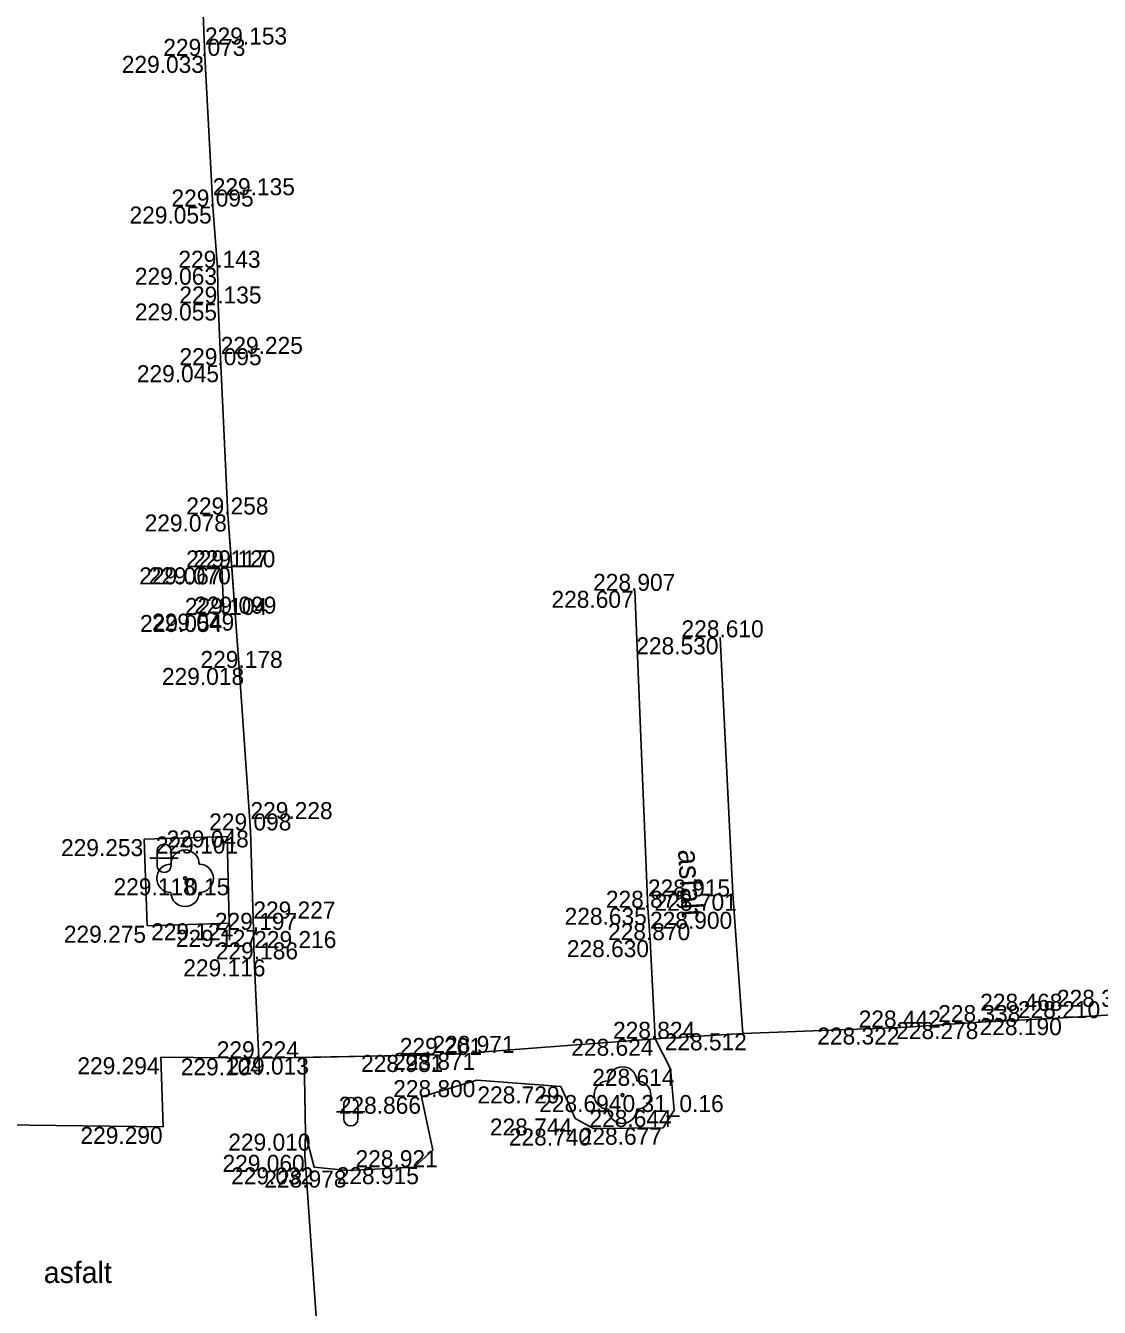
# Model space of a CAD drawing. Extents: x -599516 to -599132, y -1163668 to -1163119.
# Drawn here: x -599422.8 to -599403.85, y -1163439.51 to -1163416.89 of the extents above; entities that cross this region are included whole.
import ezdxf

# ---------------------------------------------------------------- set-up
doc = ezdxf.new("R2010")
doc.units = 0
for name, color, linetype in [('Bod-oznac1', 7, 'Continuous'), ('Bod-oznac2', 7, 'Continuous'), ('Bod-oznac3', 7, 'Continuous'), ('Bod-vyska1', 7, 'Continuous'), ('Bod-vyska2', 7, 'Continuous'), ('Bod-vyska3', 7, 'Continuous'), ('Z_cela-hrobu-dolni-linie', 7, 'Continuous'), ('Z_cela-hrobu-horni-linie', 7, 'Continuous'), ('Z_chodnik', 7, 'Continuous'), ('Z_komunikace', 7, 'Continuous'), ('Z_kultury-znacky', 7, 'Continuous'), ('Z_nove-stromy-prumer-kmene', 7, 'Continuous'), ('Z_obvod-kmene-spodek-ve-vysce1_2m', 7, 'Continuous'), ('Z_popis-budov-povrchu', 7, 'Continuous'), ('Z_povrchy-rozhrani-typu', 7, 'Continuous'), ('Z_stromy-kere', 7, 'Continuous'), ('Z_stromy-nove-vysazene', 7, 'Continuous'), ('Z_zpevnene-plochy', 7, 'Continuous')]:
    doc.layers.add(name, color=color, linetype=linetype)

msp = doc.modelspace()

# ---------------------------------------------------------------- linework, layer by layer
at = {"layer": 'Bod-oznac1'}
for p, q in [((-599419.637, -1163417.42), (-599419.637, -1163417.42)), ((-599419.5, -1163420.08), (-599419.5, -1163420.08)), ((-599419.417, -1163421.16), (-599419.417, -1163421.16)), ((-599419.406, -1163421.791), (-599419.406, -1163421.791)), ((-599419.359, -1163422.88), (-599419.359, -1163422.88)), ((-599419.231, -1163425.515), (-599419.231, -1163425.515)), ((-599419.337, -1163426.449), (-599419.337, -1163426.449)), ((-599419.163, -1163426.448), (-599419.163, -1163426.448)), ((-599412.052, -1163426.863), (-599412.052, -1163426.863)), ((-599419.302, -1163427.289), (-599419.302, -1163427.289)), ((-599419.103, -1163427.266), (-599419.103, -1163427.266)), ((-599410.545, -1163427.684), (-599410.545, -1163427.684)), ((-599419.032, -1163428.224), (-599419.032, -1163428.224)), ((-599419.243, -1163431.2), (-599419.243, -1163431.2)), ((-599418.834, -1163431.092), (-599418.834, -1163431.092)), ((-599420.707, -1163431.246), (-599420.707, -1163431.246)), ((-599419.988, -1163431.937), (-599419.988, -1163431.937)), ((-599410.324, -1163432.209), (-599410.324, -1163432.209)), ((-599411.82, -1163432.458), (-599411.82, -1163432.458)), ((-599420.655, -1163432.774), (-599420.655, -1163432.774)), ((-599419.209, -1163432.732), (-599419.209, -1163432.732)), ((-599418.783, -1163432.847), (-599418.783, -1163432.847)), ((-599411.783, -1163433.029), (-599411.783, -1163433.029)), ((-599418.768, -1163433.368), (-599418.768, -1163433.368)), ((-599407.349, -1163434.571), (-599407.349, -1163434.571)), ((-599405.956, -1163434.475), (-599405.956, -1163434.475)), ((-599404.602, -1163434.406), (-599404.602, -1163434.406)), ((-599411.69, -1163434.77), (-599411.69, -1163434.77)), ((-599410.146, -1163434.674), (-599410.146, -1163434.674)), ((-599414.939, -1163435.019), (-599414.939, -1163435.019)), ((-599420.418, -1163435.097), (-599420.418, -1163435.097)), ((-599418.688, -1163435.115), (-599418.688, -1163435.115)), ((-599417.889, -1163435.101), (-599417.889, -1163435.101)), ((-599415.516, -1163435.056), (-599415.516, -1163435.056)), ((-599414.837, -1163435.5), (-599414.837, -1163435.5)), ((-599411.424, -1163435.301), (-599411.424, -1163435.301)), ((-599413.357, -1163435.61), (-599413.357, -1163435.61)), ((-599415.816, -1163435.793), (-599415.816, -1163435.793)), ((-599412.268, -1163435.763), (-599412.268, -1163435.763)), ((-599413.103, -1163436.177), (-599413.103, -1163436.177)), ((-599411.359, -1163436.028), (-599411.359, -1163436.028)), ((-599420.377, -1163436.325), (-599420.377, -1163436.325)), ((-599412.781, -1163436.354), (-599412.781, -1163436.354)), ((-599411.549, -1163436.341), (-599411.549, -1163436.341)), ((-599417.863, -1163436.445), (-599417.863, -1163436.445)), ((-599417.872, -1163436.819), (-599417.872, -1163436.819)), ((-599415.613, -1163436.737), (-599415.613, -1163436.737)), ((-599417.707, -1163437.039), (-599417.707, -1163437.039)), ((-599415.946, -1163437.036), (-599415.946, -1163437.036)), ((-599417.117, -1163437.096), (-599417.117, -1163437.096))]:
    msp.add_line(p, q, dxfattribs=at)
at = {"layer": 'Bod-oznac2'}
for p, q in [((-599419.637, -1163417.42), (-599419.637, -1163417.42)), ((-599419.5, -1163420.08), (-599419.5, -1163420.08)), ((-599419.417, -1163421.16), (-599419.417, -1163421.16)), ((-599419.406, -1163421.791), (-599419.406, -1163421.791)), ((-599419.359, -1163422.88), (-599419.359, -1163422.88)), ((-599419.231, -1163425.515), (-599419.231, -1163425.515)), ((-599419.337, -1163426.449), (-599419.337, -1163426.449)), ((-599419.163, -1163426.448), (-599419.163, -1163426.448)), ((-599412.052, -1163426.863), (-599412.052, -1163426.863)), ((-599419.302, -1163427.289), (-599419.302, -1163427.289)), ((-599419.103, -1163427.266), (-599419.103, -1163427.266)), ((-599410.545, -1163427.684), (-599410.545, -1163427.684)), ((-599419.032, -1163428.224), (-599419.032, -1163428.224)), ((-599418.834, -1163431.092), (-599418.834, -1163431.092)), ((-599411.82, -1163432.458), (-599411.82, -1163432.458)), ((-599418.783, -1163432.847), (-599418.783, -1163432.847)), ((-599411.783, -1163433.029), (-599411.783, -1163433.029)), ((-599418.768, -1163433.368), (-599418.768, -1163433.368)), ((-599407.349, -1163434.571), (-599407.349, -1163434.571)), ((-599405.956, -1163434.475), (-599405.956, -1163434.475)), ((-599404.602, -1163434.406), (-599404.602, -1163434.406)), ((-599411.69, -1163434.77), (-599411.69, -1163434.77)), ((-599414.939, -1163435.019), (-599414.939, -1163435.019)), ((-599418.688, -1163435.115), (-599418.688, -1163435.115)), ((-599415.516, -1163435.056), (-599415.516, -1163435.056))]:
    msp.add_line(p, q, dxfattribs=at)
at = {"layer": 'Bod-oznac3'}
for p, q in [((-599419.637, -1163417.42), (-599419.637, -1163417.42)), ((-599419.5, -1163420.08), (-599419.5, -1163420.08)), ((-599419.359, -1163422.88), (-599419.359, -1163422.88)), ((-599418.834, -1163431.092), (-599418.834, -1163431.092)), ((-599411.82, -1163432.458), (-599411.82, -1163432.458)), ((-599418.783, -1163432.847), (-599418.783, -1163432.847)), ((-599411.783, -1163433.029), (-599411.783, -1163433.029)), ((-599418.768, -1163433.368), (-599418.768, -1163433.368)), ((-599405.956, -1163434.475), (-599405.956, -1163434.475)), ((-599404.602, -1163434.406), (-599404.602, -1163434.406))]:
    msp.add_line(p, q, dxfattribs=at)
at = {"layer": 'Z_cela-hrobu-dolni-linie'}
for p, q in [((-599414.939, -1163435.019), (-599411.69, -1163434.77)), ((-599415.516, -1163435.056), (-599417.889, -1163435.101))]:
    msp.add_line(p, q, dxfattribs=at)
msp.add_lwpolyline([(-599419.103, -1163427.266), (-599419.163, -1163426.448)], dxfattribs=at)
at = {"layer": 'Z_cela-hrobu-horni-linie'}
msp.add_line((-599410.324, -1163432.209), (-599410.545, -1163427.684), dxfattribs=at)
for points in [[(-599419.417, -1163421.16), (-599419.5, -1163420.08), (-599419.5, -1163420.08), (-599419.637, -1163417.42), (-599419.637, -1163417.42), (-599419.682, -1163416.382), (-599419.682, -1163416.382), (-599419.709, -1163415.724), (-599419.709, -1163415.724), (-599419.752, -1163414.693), (-599419.752, -1163414.693), (-599419.823, -1163413.393), (-599419.823, -1163413.393), (-599419.947, -1163413.389), (-599420.03, -1163412.02), (-599420.03, -1163412.02), (-599420.077, -1163410.655), (-599420.077, -1163410.655), (-599420.16, -1163409.296), (-599420.065, -1163409.289)], [(-599419.032, -1163428.224), (-599419.231, -1163425.515), (-599419.359, -1163422.88), (-599419.359, -1163422.88), (-599419.406, -1163421.791)], [(-599414.939, -1163435.019), (-599411.69, -1163434.77), (-599411.783, -1163433.029), (-599411.783, -1163433.029), (-599411.82, -1163432.458), (-599411.82, -1163432.458), (-599412.052, -1163426.863)], [(-599415.516, -1163435.056), (-599418.688, -1163435.115), (-599418.768, -1163433.368), (-599418.768, -1163433.368), (-599418.783, -1163432.847), (-599418.783, -1163432.847), (-599418.834, -1163431.092), (-599418.834, -1163431.092), (-599419.032, -1163428.224)], [(-599410.146, -1163434.674), (-599407.349, -1163434.571), (-599405.956, -1163434.475), (-599405.956, -1163434.475), (-599404.602, -1163434.406), (-599404.602, -1163434.406), (-599402.17, -1163434.26), (-599402.17, -1163434.26), (-599399.99, -1163434.108), (-599399.99, -1163434.108), (-599399.445, -1163434.094), (-599399.445, -1163434.094), (-599398.146, -1163434.054), (-599398.146, -1163434.054), (-599395.479, -1163433.895), (-599395.479, -1163433.895), (-599391.44, -1163433.642), (-599391.44, -1163433.642), (-599390.089, -1163433.588), (-599390.281, -1163430.366)]]:
    msp.add_lwpolyline(points, dxfattribs=at)
at = {"layer": 'Z_chodnik'}
for points in [[(-599412.052, -1163426.863), (-599411.82, -1163432.458), (-599411.783, -1163433.029), (-599411.69, -1163434.77)], [(-599410.545, -1163427.684), (-599410.324, -1163432.209), (-599410.146, -1163434.674)]]:
    msp.add_lwpolyline(points, dxfattribs=at)
at = {"layer": 'Z_komunikace'}
msp.add_line((-599411.69, -1163434.77), (-599410.146, -1163434.674), dxfattribs=at)
for points in [[(-599419.032, -1163428.224), (-599419.103, -1163427.266), (-599419.302, -1163427.289), (-599419.337, -1163426.449), (-599419.163, -1163426.448), (-599419.231, -1163425.515), (-599419.359, -1163422.88), (-599419.406, -1163421.791), (-599419.417, -1163421.16), (-599419.5, -1163420.08), (-599419.637, -1163417.42), (-599419.682, -1163416.382), (-599419.709, -1163415.724), (-599419.752, -1163414.693), (-599419.823, -1163413.393), (-599419.947, -1163413.389), (-599420.03, -1163412.02), (-599420.077, -1163410.655), (-599420.16, -1163409.296), (-599420.065, -1163409.289), (-599420.158, -1163406.535)], [(-599418.688, -1163435.115), (-599418.768, -1163433.368), (-599418.783, -1163432.847), (-599418.834, -1163431.092), (-599419.032, -1163428.224)], [(-599420.707, -1163431.246), (-599420.655, -1163432.774), (-599419.209, -1163432.732), (-599419.243, -1163431.2), (-599420.707, -1163431.246)], [(-599410.146, -1163434.674), (-599407.349, -1163434.571), (-599405.956, -1163434.475), (-599404.602, -1163434.406), (-599402.17, -1163434.26)], [(-599411.69, -1163434.77), (-599411.424, -1163435.301), (-599411.359, -1163436.028), (-599411.549, -1163436.341), (-599412.781, -1163436.354), (-599413.103, -1163436.177), (-599413.357, -1163435.61), (-599414.837, -1163435.5), (-599415.816, -1163435.793), (-599415.613, -1163436.737), (-599415.946, -1163437.036), (-599417.117, -1163437.096), (-599417.707, -1163437.039), (-599417.863, -1163436.445)]]:
    msp.add_lwpolyline(points, dxfattribs=at)
at = {"layer": 'Z_kultury-znacky'}
for p, q in [((-599420.608, -1163431.584), (-599420.108, -1163431.584)), ((-599420.483, -1163431.459), (-599420.483, -1163431.709)), ((-599420.233, -1163431.459), (-599420.233, -1163431.709)), ((-599417.188, -1163435.934), (-599417.188, -1163436.184)), ((-599416.938, -1163435.934), (-599416.938, -1163436.184)), ((-599417.313, -1163436.059), (-599416.813, -1163436.059))]:
    msp.add_line(p, q, dxfattribs=at)
for centre, start, end in [((-599420.358, -1163431.459), 0, 180), ((-599420.358, -1163431.709), 180, 0), ((-599417.063, -1163435.934), 0, 180), ((-599417.063, -1163436.184), 180, 0)]:
    msp.add_arc(centre, 0.125, start, end, dxfattribs=at)
at = {"layer": 'Z_povrchy-rozhrani-typu'}
for points in [[(-599425.34, -1163435.823), (-599424.136, -1163435.875), (-599424.159, -1163436.276), (-599420.377, -1163436.325), (-599420.418, -1163435.097), (-599418.688, -1163435.115), (-599417.889, -1163435.101), (-599417.863, -1163436.445), (-599417.872, -1163436.819)], [(-599417.872, -1163436.819), (-599417.666, -1163439.758), (-599418.09, -1163440.494), (-599418.327, -1163440.931), (-599418.309, -1163442.259), (-599420.19, -1163442.472), (-599420.321, -1163441.538), (-599425.238, -1163441.6), (-599425.529, -1163436.943)]]:
    msp.add_lwpolyline(points, dxfattribs=at)
at = {"layer": 'Z_stromy-kere'}
msp.add_circle((-599412.268, -1163435.763), 0.025, dxfattribs=at)
for centre, start, end in [((-599412.268, -1163435.513), 0, 180), ((-599412.518, -1163435.763), 90, 270), ((-599412.018, -1163435.763), 270, 90), ((-599412.268, -1163436.013), 180, 0)]:
    msp.add_arc(centre, 0.25, start, end, dxfattribs=at)
at = {"layer": 'Z_stromy-nove-vysazene'}
msp.add_circle((-599419.988, -1163431.937), 0.025, dxfattribs=at)
for centre, start, end in [((-599419.988, -1163431.687), 0, 180), ((-599420.238, -1163431.937), 90, 270), ((-599419.738, -1163431.937), 270, 90), ((-599419.988, -1163432.187), 180, 0)]:
    msp.add_arc(centre, 0.25, start, end, dxfattribs=at)
at = {"layer": 'Z_zpevnene-plochy'}
msp.add_lwpolyline([(-599419.163, -1163426.448), (-599419.337, -1163426.449), (-599419.302, -1163427.289), (-599419.103, -1163427.266)], dxfattribs=at)

# ---------------------------------------------------------------- texts
at = {"layer": 'Bod-vyska1'}
for s, p in [('229.033', (-599421.105, -1163417.72)), ('229.055', (-599420.968, -1163420.38)), ('229.063', (-599420.874, -1163421.46)), ('229.055', (-599420.874, -1163422.091)), ('229.045', (-599420.839, -1163423.18)), ('229.078', (-599420.701, -1163425.815)), ('229.067', (-599420.796, -1163426.749)), ('229.070', (-599420.631, -1163426.748)), ('228.607', (-599413.522, -1163427.163)), ('229.054', (-599420.782, -1163427.589)), ('229.049', (-599420.571, -1163427.566)), ('228.530', (-599412.025, -1163427.984)), ('229.018', (-599420.396, -1163428.524)), ('229.101', (-599420.503, -1163431.5)), ('229.048', (-599420.314, -1163431.392)), ('229.253', (-599422.177, -1163431.546)), ('229.118', (-599421.25, -1163432.237)), ('228.701', (-599411.702, -1163432.509)), ('228.635', (-599413.29, -1163432.758)), ('229.275', (-599422.127, -1163433.074)), ('229.124', (-599420.587, -1163433.032)), ('229.127', (-599420.151, -1163433.147)), ('228.630', (-599413.251, -1163433.329)), ('229.116', (-599420.019, -1163433.668)), ('228.322', (-599408.831, -1163434.871)), ('228.278', (-599407.439, -1163434.775)), ('228.190', (-599405.966, -1163434.706)), ('228.624', (-599413.172, -1163435.07)), ('228.512', (-599411.524, -1163434.974)), ('228.871', (-599416.318, -1163435.319)), ('229.294', (-599421.888, -1163435.397)), ('229.104', (-599420.064, -1163435.415)), ('229.013', (-599419.253, -1163435.401)), ('228.931', (-599416.882, -1163435.356)), ('228.800', (-599416.315, -1163435.8)), ('228.614', (-599412.802, -1163435.601)), ('228.729', (-599414.829, -1163435.91)), ('228.866', (-599417.275, -1163436.093)), ('228.694', (-599413.738, -1163436.063)), ('228.744', (-599414.609, -1163436.477)), ('228.644', (-599412.852, -1163436.328)), ('229.290', (-599421.834, -1163436.625)), ('228.740', (-599414.274, -1163436.654)), ('228.677', (-599413.023, -1163436.641)), ('229.010', (-599419.225, -1163436.745)), ('229.060', (-599419.327, -1163437.119)), ('228.921', (-599416.979, -1163437.037)), ('229.032', (-599419.175, -1163437.339)), ('228.915', (-599417.312, -1163437.336)), ('228.978', (-599418.589, -1163437.396))]:
    msp.add_text(s, height=0.3, dxfattribs=at).set_placement(p)
at = {"layer": 'Bod-vyska2'}
for s, p in [('229.073', (-599420.372, -1163417.42)), ('229.095', (-599420.228, -1163420.08)), ('229.143', (-599420.106, -1163421.16)), ('229.135', (-599420.089, -1163421.791)), ('229.095', (-599420.087, -1163422.88)), ('229.258', (-599419.966, -1163425.515)), ('229.117', (-599419.969, -1163426.449)), ('229.120', (-599419.845, -1163426.448)), ('228.907', (-599412.787, -1163426.863)), ('229.104', (-599419.99, -1163427.289)), ('229.099', (-599419.826, -1163427.266)), ('228.610', (-599411.227, -1163427.684)), ('229.178', (-599419.716, -1163428.224)), ('229.098', (-599419.562, -1163431.092)), ('228.875', (-599412.562, -1163432.458)), ('229.197', (-599419.461, -1163432.847)), ('228.870', (-599412.524, -1163433.029)), ('229.186', (-599419.445, -1163433.368)), ('228.210', (-599405.29, -1163434.406)), ('228.442', (-599408.101, -1163434.571)), ('228.338', (-599406.697, -1163434.475)), ('228.824', (-599412.436, -1163434.77)), ('229.224', (-599419.429, -1163435.115)), ('229.201', (-599416.198, -1163435.056)), ('228.971', (-599415.623, -1163435.019))]:
    msp.add_text(s, height=0.3, dxfattribs=at).set_placement(p)
at = {"layer": 'Bod-vyska3'}
for s, p in [('229.153', (-599419.637, -1163417.22)), ('229.135', (-599419.5, -1163419.88)), ('229.225', (-599419.359, -1163422.68)), ('229.228', (-599418.834, -1163430.892)), ('228.915', (-599411.82, -1163432.258)), ('229.227', (-599418.783, -1163432.647)), ('228.900', (-599411.783, -1163432.829)), ('229.216', (-599418.768, -1163433.168)), ('228.310', (-599404.602, -1163434.206)), ('228.468', (-599405.956, -1163434.275))]:
    msp.add_text(s, height=0.3, dxfattribs=at).set_placement(p)
at = {"layer": 'Z_nove-stromy-prumer-kmene'}
msp.add_text('0.15', height=0.3, dxfattribs=at).set_placement((-599419.988, -1163432.237))
at = {"layer": 'Z_obvod-kmene-spodek-ve-vysce1_2m'}
msp.add_text('0.31_0.16', height=0.3, dxfattribs=at).set_placement((-599412.268, -1163436.063))
at = {"layer": 'Z_popis-budov-povrchu'}
msp.add_text('asfalt', height=0.375, rotation=273.4503, dxfattribs=at).set_placement((-599411.29, -1163431.435))
msp.add_text('asfalt', height=0.375, dxfattribs=at).set_placement((-599422.48, -1163439.081))

doc.saveas('drawing.dxf')
